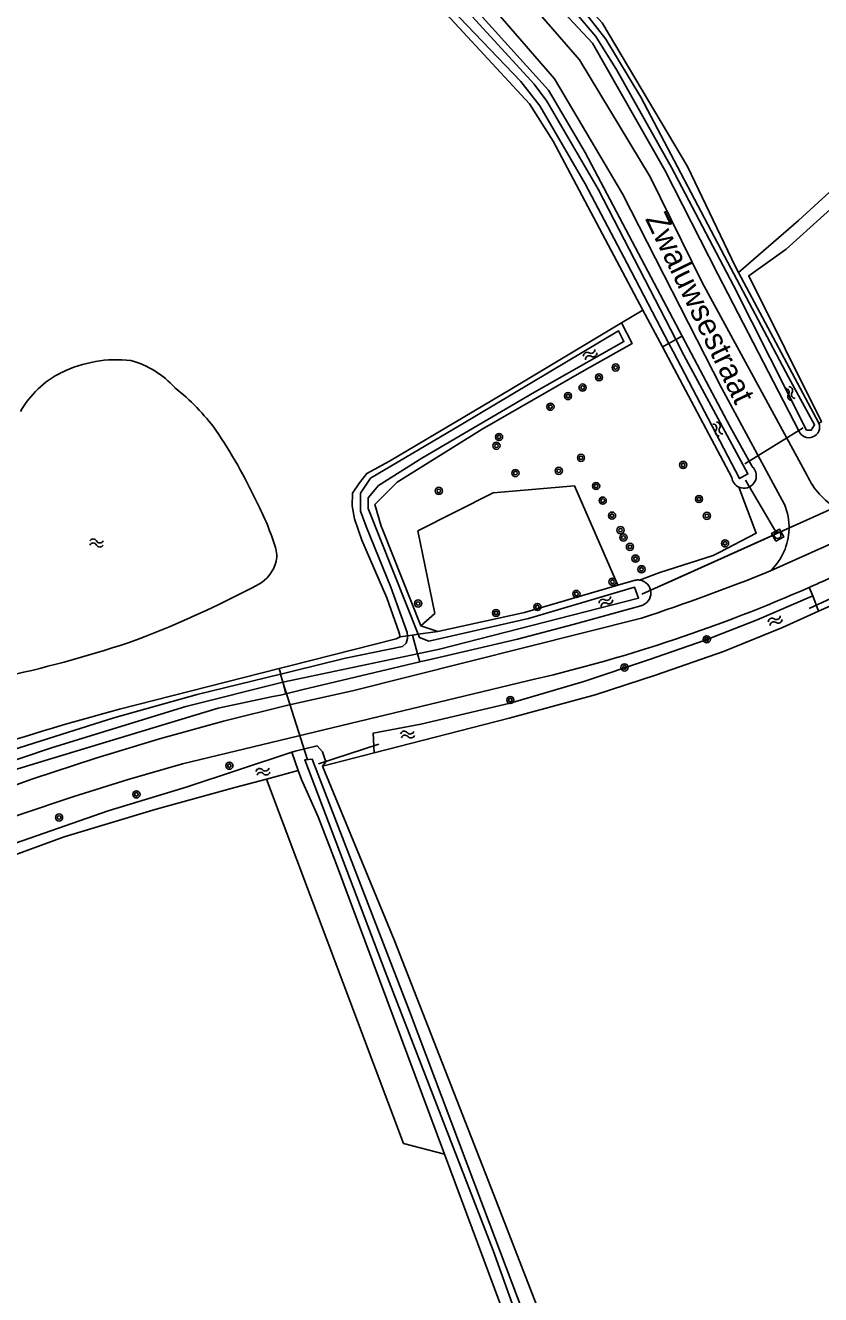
# Model space of a CAD drawing. Extents: x 133000 to 136000, y 400500 to 403500.
# Drawn here: x 135324.9 to 135413.7, y 400690.7 to 400832.4 of the extents above; entities that cross this region are included whole.
import ezdxf

# ---------------------------------------------------------------- set-up
doc = ezdxf.new("R2010")
doc.units = 0
for name, color, linetype in [('gg-afsc-draadraster', 7, 'Continuous'), ('gg-afsc-hekwerk', 7, 'Continuous'), ('gg-afsc-lijn draadraster', 7, 'Continuous'), ('gg-anno-openbare ruimte label', 7, 'Continuous'), ('gg-knt-bronhoudergrens', 7, 'Continuous'), ('gg-knt-onverhard', 7, 'Continuous'), ('gg-kntw-bovenkant insteek waterloop', 7, 'Continuous'), ('gg-kntw-waterlijn', 7, 'Continuous'), ('gg-kwrk-duiker nz buis', 7, 'Continuous'), ('gt-grn-groengrens', 7, 'Continuous'), ('gt-grn-vlakafsluiter', 7, 'Continuous'), ('gt-grn-weggrens', 7, 'Continuous'), ('gt-symb-boom', 7, 'Continuous'), ('gt-symb-rioolschacht', 7, 'Continuous'), ('gt-symb-watersymbool', 7, 'Continuous'), ('gx-grn-maaiveld', 7, 'Continuous')]:
    doc.layers.add(name, color=color, linetype=linetype)

# ---------------------------------------------------------------- blocks, each defined once
blk = doc.blocks.new('gt0-WA')
at = {"layer": 'gt-symb-watersymbool'}
for centre, start, end in [((-0.32, 0.02), 28.0725, 151.9275), ((0.43, 0.42), 208.0725, 331.9275), ((-0.32, -0.43), 28.0725, 151.9275), ((0.43, -0.03), 208.0725, 331.9275)]:
    blk.add_arc(centre, 0.425, start, end, dxfattribs=at)
blk = doc.blocks.new('gt0-BOOM')
at = {"layer": 'gt-symb-boom'}
for radius in [0.4, 0.2]:
    blk.add_circle((0, 0), radius, dxfattribs=at)
blk = doc.blocks.new('gt0-RS')
at = {"layer": 'gt-symb-rioolschacht'}
blk.add_lwpolyline([(-0.5, -0.5), (0.5, -0.5), (0.5, 0.5), (-0.5, 0.5)], close=True, dxfattribs=at)
blk.add_circle((0, 0), 0.375, dxfattribs=at)

msp = doc.modelspace()

# ---------------------------------------------------------------- linework, layer by layer
at = {"layer": 'gg-afsc-draadraster'}
for points in [[(135404.57, 400804.86), (135411.26, 400810.64), (135431.36, 400829.04), (135438.39, 400835.47)], [(135439.35, 400834.03), (135409.87, 400807.44), (135405.71, 400804.49), (135413.84, 400788.19)]]:
    msp.add_lwpolyline(points, dxfattribs=at)
at = {"layer": 'gg-afsc-hekwerk'}
msp.add_line((135401.73, 400773.24), (135395.76, 400771.35), dxfattribs=at)
msp.add_line((135401.73, 400773.24), (135395.76, 400771.35), dxfattribs=at)
at = {"layer": 'gg-afsc-lijn draadraster'}
msp.add_lwpolyline([(135404.57, 400804.86), (135411.26, 400810.64), (135431.36, 400829.04), (135445.92, 400842.36)], dxfattribs=at)
at = {"layer": 'gg-knt-bronhoudergrens'}
for p, q in [((135391.51, 400799.24), (135393.87, 400800.65)), ((135418.35, 400769.19), (135413.49, 400767.04)), ((135363.87, 400751.21), (135358.1, 400749.74)), ((135367.14, 400707.61), (135351.83, 400748.28)), ((135367.14, 400707.61), (135371.72, 400706.42))]:
    msp.add_line(p, q, dxfattribs=at)
at = {"layer": 'gg-knt-onverhard'}
for points in [[(135325.9, 400892.6), (135372.67, 400844.88), (135386.82, 400828.58), (135394.71, 400815.54), (135400.52, 400803.74), (135412.24, 400782.17)], [(135333.65, 400879.63), (135351.62, 400861.1), (135370.11, 400842.49), (135384.01, 400826.45), (135391.62, 400813.64), (135402.66, 400791.97), (135409.7, 400778.96)], [(135318.78, 400745.82), (135325.76, 400748.3), (135332.8, 400750.62), (135339.89, 400752.77), (135347.03, 400754.74), (135354.22, 400756.53), (135361.45, 400758.15), (135393.71, 400766.26)], [(135251.05, 400709.32), (135260.98, 400714.72), (135267.75, 400718.32), (135281.35, 400725.42), (135288.2, 400728.88), (135295.11, 400732.2), (135300.87, 400734.84), (135306.65, 400737.4), (135312.49, 400739.86), (135318.39, 400742.16), (135324.34, 400744.32), (135330.34, 400746.34), (135336.38, 400748.23), (135342.46, 400749.99), (135381.94, 400759.47)]]:
    msp.add_lwpolyline(points, dxfattribs=at)
for centre, radius, start, end in [((135419.69, 400785.57), 8.19, 204.5296, 239.5864), ((135403.49, 400776.38), 6.72, 358.3419, 22.5982), ((135403.51, 400776.38), 6.7, 313.7769, 358.2844), ((135325.31, 400975.53), 220.17, 288.1021, 292.1023), ((135340.7, 400933.34), 178.7, 283.3437, 293.6749), ((135342.91, 400928.45), 173.33, 293.6558, 294.4642)]:
    msp.add_arc(centre, radius, start, end, dxfattribs=at)
at = {"layer": 'gg-kntw-bovenkant insteek waterloop'}
for p, q in [((135383.86, 400819.5), (135393.87, 400800.65)), ((135398.27, 400797.75), (135387.42, 400818.26)), ((135404.57, 400804.86), (135413.54, 400788.04)), ((135393.87, 400800.65), (135396.06, 400796.54)), ((135396.06, 400796.54), (135403.8, 400781.96)), ((135364.84, 400776.07), (135369.1, 400765.38)), ((135391.08, 400769.92), (135393.02, 400770.48)), ((135412.87, 400768.73), (135413.49, 400767.04)), ((135386.08, 400765.56), (135393.64, 400767.64)), ((135369.1, 400765.38), (135370.97, 400764.77)), ((135366.31, 400763.94), (135366.77, 400764.17)), ((135354.44, 400760.92), (135366.31, 400763.94)), ((135368.96, 400761.37), (135355.96, 400758.28)), ((135335.42, 400756.08), (135353.26, 400760.62)), ((135354.44, 400760.92), (135353.26, 400760.62)), ((135355.96, 400758.28), (135354.02, 400757.82)), ((135355.4, 400749.24), (135351.83, 400748.28)), ((135371.72, 400706.42), (135359.55, 400739.06))]:
    msp.add_line(p, q, dxfattribs=at)
for points in [[(135387.42, 400818.26), (135383.34, 400825.2), (135374.23, 400835.31), (135339.27, 400871.49), (135329.31, 400881.04)], [(135268.21, 400739.33), (135268.89, 400740.18), (135284.88, 400763.69), (135301.51, 400790.13), (135315.75, 400814), (135322.61, 400830.83), (135329.71, 400852.55), (135330.81, 400872.51), (135330.46, 400876.56), (135337.39, 400869.49), (135370.59, 400835.16), (135381.21, 400823.67), (135383.86, 400819.5)], [(135344.34, 400876.01), (135352.43, 400867.78), (135373.9, 400845.85), (135388.25, 400830.46), (135396.35, 400816.28), (135402.25, 400804.66), (135411.3, 400787.17)], [(135354.43, 400869.48), (135375.92, 400847.43), (135389.32, 400832.7), (135398.86, 400816.68), (135404.19, 400805.56), (135404.57, 400804.86)], [(135366.77, 400764.17), (135366.64, 400764.72), (135365.29, 400768.52), (135362.5, 400774.96), (135361.69, 400777.34), (135361.4, 400778.8), (135361.46, 400780.19), (135362.25, 400781.36), (135363.04, 400782.42), (135365.59, 400783.77), (135379.22, 400791.87), (135391.51, 400799.24)], [(135391.51, 400799.24), (135392.67, 400796.9), (135387.33, 400793.9), (135375.95, 400787.36), (135366.44, 400781.44), (135363.95, 400778.95), (135364.66, 400776.51), (135364.84, 400776.07)], [(135398.27, 400797.75), (135403.64, 400787.62), (135406.09, 400783.17)], [(135370.97, 400764.77), (135380.67, 400766.88), (135391.08, 400769.92)], [(135412.87, 400768.73), (135406.65, 400766.06), (135400.83, 400763.79), (135394.5, 400761.59), (135387.28, 400759.18), (135379.05, 400756.76), (135369.08, 400754.4), (135363.75, 400753.41), (135363.87, 400751.21)], [(135363.87, 400751.21), (135378.93, 400755.07), (135388.57, 400757.68), (135395.39, 400759.91), (135402.87, 400762.52), (135409.46, 400765.2), (135413.49, 400767.04)], [(135368.96, 400761.37), (135370.46, 400761.73), (135379.88, 400763.91), (135386.08, 400765.56)], [(135325.04, 400749.74), (135346.45, 400756.2), (135352.55, 400757.49)], [(135354.02, 400757.82), (135353.41, 400757.67), (135352.55, 400757.49)], [(135279.55, 400721.06), (135288.62, 400725.88), (135300.87, 400732.14), (135314.73, 400737.42), (135322.22, 400740.58), (135334.15, 400744.75), (135342.86, 400747.37), (135354.68, 400751.31)], [(135354.68, 400751.31), (135355.06, 400751.41), (135357.49, 400752.01), (135358.11, 400751.34), (135358.47, 400750.22), (135358.1, 400749.74)], [(135359.55, 400739.06), (135357.62, 400744.06), (135355.74, 400748.23), (135355.4, 400749.24)], [(135358.1, 400749.74), (135366.12, 400730.33), (135377.23, 400701.89), (135381.99, 400689.59), (135382.79, 400684.38)], [(135351.83, 400748.28), (135348.3, 400747.33), (135339.51, 400744.92), (135329.24, 400741.83), (135321.08, 400738.85), (135310.96, 400734.5), (135301.27, 400729.73)], [(135379, 400683.6), (135379.82, 400684.71), (135371.72, 400706.42)]]:
    msp.add_lwpolyline(points, dxfattribs=at)
for centre, radius, start, end in [((135335.13, 400781.12), 13.99, 83.5689, 116.1196), ((135333.79, 400784.84), 10.6, 42.4301, 74.0679), ((135333.88, 400783.92), 10.94, 116.7056, 150.4477), ((135325.93, 400772.23), 25.22, 36.5309, 51.5658), ((135296.41, 400753.65), 60.06, 25.1941, 34.0077), ((135412.42, 400787.6), 1.2, 201.3109, 21.3109), ((135405.17, 400782.14), 1.38, 246.1881, 48.0181), ((135405.17, 400782.14), 1.38, 187.61, 246.1298), ((135324.32, 400765.4), 29.83, 16.787, 27.603), ((135350.3, 400773.21), 2.7, 336.7765, 17.2689), ((135348.89, 400773.62), 4.16, 301.7502, 339.3398), ((135296.8, 400871.38), 114.92, 290.1527, 298.185), ((135393.33, 400769.06), 1.46, 83.0481, 102.3487), ((135393.33, 400769.06), 1.45, 282.4215, 83.0597), ((135291.96, 400899.08), 142.68, 282.1477, 288.1457), ((135402.56, 400503.28), 261.57, 104.8746, 112.6247), ((135397.14, 400527.51), 233.64, 107.9752, 116.9703)]:
    msp.add_arc(centre, radius, start, end, dxfattribs=at)
at = {"layer": 'gg-kntw-waterlijn'}
for p, q in [((135368.72, 400762.27), (135355.29, 400759.44)), ((135353.43, 400760.01), (135354.77, 400760.34))]:
    msp.add_line(p, q, dxfattribs=at)
for points in [[(135412.15, 400787.24), (135412.69, 400787.24), (135413.05, 400787.83), (135410.13, 400793.15), (135403.38, 400805.97), (135393.67, 400824.43), (135389.76, 400830.89), (135386.97, 400834.47), (135374.59, 400847.55), (135351.01, 400871.74), (135340.88, 400881.76), (135331.95, 400891.63), (135329.33, 400894.53), (135328.07, 400897.32), (135327.23, 400901.15), (135327.18, 400905.79), (135328.28, 400912.46), (135330.8, 400919.56), (135332.88, 400924.31)], [(135331.9, 400923.94), (135329.97, 400919.19), (135328.11, 400913.86), (135327.31, 400910.83), (135326.42, 400905.8), (135326.35, 400900.98), (135327.19, 400897.11), (135328.43, 400894.59), (135329.68, 400892.99), (135332.52, 400889.98), (135346.85, 400874.8), (135361.5, 400859.94), (135378.65, 400842.14), (135386.3, 400833.93), (135388.63, 400831.21), (135390.99, 400827.45), (135397.08, 400816.55), (135403.99, 400803.41), (135412.15, 400787.24)], [(135354.46, 400853.1), (135380.25, 400826.18), (135382.39, 400823.44), (135387.45, 400814.75), (135392.12, 400805.84), (135396.78, 400796.93)], [(135397.56, 400797.36), (135388.87, 400814.13), (135383.15, 400823.96), (135381.73, 400825.88), (135373.17, 400835.22)], [(135367.58, 400764.28), (135367.54, 400764.66), (135365.72, 400769.71), (135362.98, 400776.49), (135362.34, 400778.21), (135362.34, 400780.2), (135363.47, 400781.87), (135373.56, 400787.85), (135391.17, 400798.33), (135391.76, 400797.14), (135381.76, 400791.5), (135369.21, 400784.11), (135364.34, 400781.06), (135363.21, 400779.68), (135363.21, 400778.5), (135368.79, 400764.46)], [(135396.78, 400796.93), (135397.25, 400796.04), (135404.68, 400781.84), (135405.62, 400782.35), (135398.46, 400795.62), (135397.56, 400797.36)], [(135368.79, 400764.46), (135368.93, 400764.1), (135369.99, 400763.7), (135381.11, 400766.23), (135392.95, 400769.71), (135393.4, 400768.49), (135371.15, 400762.78), (135368.72, 400762.27)], [(135354.77, 400760.34), (135360.68, 400761.79), (135367.02, 400763.09), (135367.43, 400763.46), (135367.6, 400763.99), (135367.58, 400764.28)], [(135278.35, 400732.3), (135284.92, 400735.51), (135298.61, 400741.85), (135302.95, 400743.86), (135310.64, 400747.01), (135320.44, 400750.6), (135328.92, 400753.28), (135334.79, 400755.13), (135344.11, 400757.73), (135353.42, 400760.01)], [(135353.67, 400759.1), (135342.82, 400756.38), (135327.95, 400751.83), (135320.51, 400749.33), (135311.44, 400746.06), (135300.54, 400741.48), (135289.26, 400736.24), (135279.12, 400731.09), (135278.35, 400732.3)], [(135355.29, 400759.44), (135353.68, 400759.1), (135353.68, 400759.1)], [(135381.68, 400683.93), (135381.6, 400685.01), (135381.15, 400687.07), (135376.1, 400700.44), (135367.82, 400722.36), (135356.95, 400750.51), (135356.11, 400750.42), (135359.58, 400741.31), (135365.11, 400726.8), (135377.17, 400695.67), (135380.73, 400685.68), (135380.73, 400684.65), (135380.34, 400683.71), (135380.55, 400683.07), (135381.28, 400683.32), (135381.68, 400683.93)]]:
    msp.add_lwpolyline(points, dxfattribs=at)
at = {"layer": 'gg-kwrk-duiker nz buis'}
for p, q in [((135405.26, 400783.5), (135411.77, 400787.51)), ((135393.77, 400768.92), (135421.16, 400781.24)), ((135405.34, 400781.66), (135408.83, 400775.7)), ((135408.83, 400775.7), (135421.16, 400781.24)), ((135412.45, 400767.34), (135418.46, 400770.1)), ((135356.42, 400750.43), (135353.68, 400759.1)), ((135357.65, 400749.99), (135364.4, 400752.18))]:
    msp.add_line(p, q, dxfattribs=at)
msp.add_lwpolyline([(135393.77, 400768.92), (135397.45, 400770.58), (135407.46, 400775.08), (135408.83, 400775.7)], dxfattribs=at)
at = {"layer": 'gt-grn-groengrens'}
for p, q in [((135413.54, 400788.04), (135413.84, 400788.19)), ((135401.73, 400773.24), (135402.4, 400773.59)), ((135393.51, 400770.51), (135395.76, 400771.35)), ((135412.87, 400768.73), (135412.45, 400769.68))]:
    msp.add_line(p, q, dxfattribs=at)
for points in [[(135391.08, 400769.92), (135386.25, 400781.01), (135377.17, 400780.23), (135368.75, 400775.99), (135370.64, 400766.78), (135369.1, 400765.38)], [(135402.4, 400773.59), (135406.55, 400775.73), (135404.61, 400780.88)]]:
    msp.add_lwpolyline(points, dxfattribs=at)
at = {"layer": 'gt-grn-vlakafsluiter'}
for p, q in [((135396.78, 400796.93), (135396.06, 400796.54)), ((135397.56, 400797.36), (135396.78, 400796.93)), ((135397.56, 400797.36), (135398.27, 400797.75)), ((135366.77, 400764.17), (135367.58, 400764.28)), ((135367.58, 400764.28), (135368.15, 400764.37)), ((135368.15, 400764.37), (135368.79, 400764.46)), ((135368.15, 400764.37), (135368.72, 400762.27)), ((135368.79, 400764.46), (135370.97, 400764.77)), ((135368.96, 400761.37), (135368.72, 400762.27)), ((135353.26, 400760.62), (135353.43, 400760.01)), ((135353.67, 400759.1), (135353.42, 400760.01)), ((135354.02, 400757.82), (135353.68, 400759.1)), ((135355.4, 400749.24), (135354.68, 400751.31))]:
    msp.add_line(p, q, dxfattribs=at)
at = {"layer": 'gt-grn-weggrens'}
msp.add_line((135408.15, 400771.54), (135421.95, 400777.7), dxfattribs=at)
at = {"layer": 'gx-grn-maaiveld'}
for p, q in [((135353.43, 400760.01), (135353.42, 400760.01)), ((135353.68, 400759.1), (135353.67, 400759.1))]:
    msp.add_line(p, q, dxfattribs=at)

# ---------------------------------------------------------------- block references
at = {"layer": 'gt-symb-boom'}
for p in [(135390.84, 400794.24), (135387.15, 400792), (135388.98, 400793.14), (135385.52, 400791.05), (135383.56, 400789.86), (135377.82, 400786.48), (135377.53, 400785.5), (135386.97, 400784.15), (135379.65, 400782.45), (135384.49, 400782.7), (135398.38, 400783.36), (135388.66, 400781.01), (135371.09, 400780.46), (135389.4, 400779.38), (135400.15, 400779.56), (135390.44, 400777.7), (135401.03, 400777.68), (135391.38, 400776.08), (135391.71, 400775.26), (135392.44, 400774.22), (135403.06, 400774.6), (135393.06, 400772.9), (135393.73, 400771.71), (135390.49, 400770.32), (135368.78, 400767.89), (135386.46, 400768.96), (135377.48, 400766.83), (135382.1, 400767.5), (135401.02, 400763.89), (135391.83, 400760.75), (135379.08, 400757.12), (135347.7, 400749.78), (135337.32, 400746.58), (135328.68, 400744)]:
    msp.add_blockref('gt0-BOOM', p, dxfattribs=at)
at = {"layer": 'gt-symb-rioolschacht', "rotation": 28.615031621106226}
msp.add_blockref('gt0-RS', (135408.93, 400775.52), dxfattribs=at)
at = {"layer": 'gt-symb-watersymbool'}
for p, rotation in [((135387.94, 400795.66), 30.924459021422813), ((135410.36, 400791.29), 117.97472992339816), ((135402.28, 400787.32), 117.97472992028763), ((135389.7, 400768.08), 30.924459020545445), ((135408.71, 400765.99), -153.9728013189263), ((135367.55, 400753.25), 10.545734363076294), ((135351.4, 400749.1), 14.00844348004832)]:
    msp.add_blockref('gt0-WA', p, dxfattribs=dict(at, rotation=rotation))
msp.add_blockref('gt0-WA', (135332.81, 400774.65), dxfattribs=at)

# ---------------------------------------------------------------- texts
at = {"layer": 'gg-anno-openbare ruimte label'}
msp.add_text('Zwaluwsestraat', height=2.5, rotation=295.9, dxfattribs=at).set_placement((135394.1, 400810.84))

doc.saveas('drawing.dxf')
